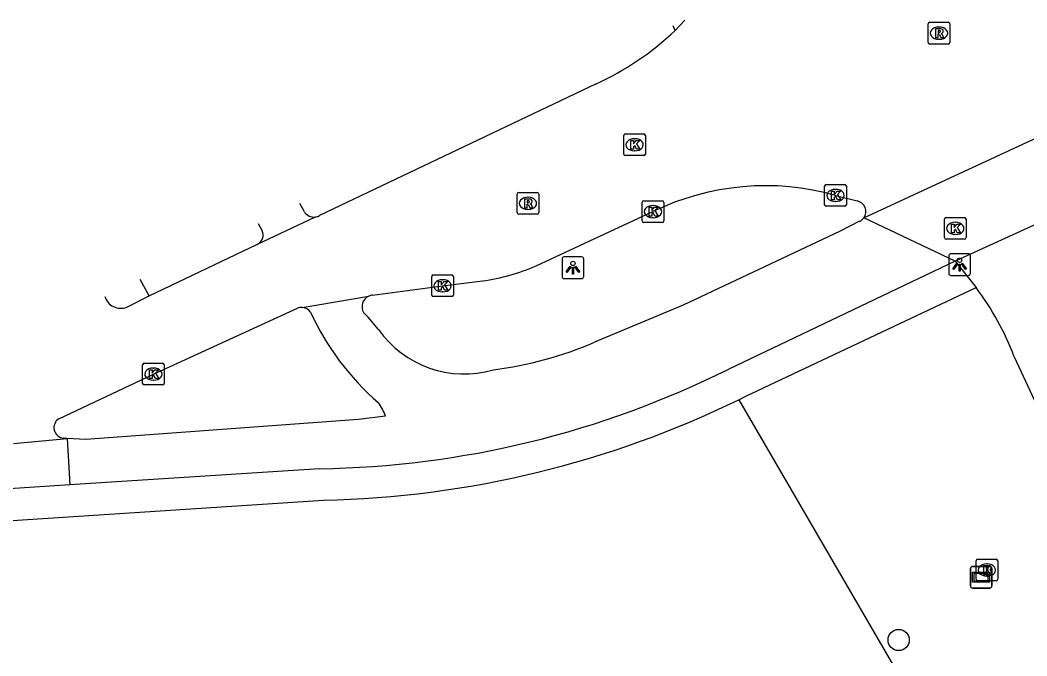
# Model space of a CAD drawing. Extents: x 155018 to 156648, y 383980 to 385733.
# Drawn here: x 155567.26 to 155613.66, y 385612 to 385641.28 of the extents above; entities that cross this region are included whole.
import ezdxf

# ---------------------------------------------------------------- set-up
doc = ezdxf.new("R2010")
doc.units = 0
for name, color, linetype in [('IMGEO_Berm_groen', 7, 'Continuous'), ('IMGEO_Boom', 7, 'Continuous'), ('IMGEO_Brandkraan', 7, 'Continuous'), ('IMGEO_Fietspad_gesloten', 7, 'Continuous'), ('IMGEO_Kolk', 7, 'Continuous'), ('IMGEO_Lichtpunt', 7, 'Continuous'), ('IMGEO_Rijbaan_lokaal_gesloten', 7, 'Continuous'), ('IMGEO_Rioolput', 7, 'Continuous'), ('IMGEO_Verkeerseiland_gesloten', 7, 'Continuous'), ('IMGEO_Verklikker', 7, 'Continuous'), ('IMGEO_Voetpad_open', 7, 'Continuous')]:
    doc.layers.add(name, color=color, linetype=linetype)

msp = doc.modelspace()

# ---------------------------------------------------------------- linework, layer by layer
at = {"layer": 'IMGEO_Berm_groen'}
msp.add_lwpolyline([(155600.377, 385623.79), (155615.906, 385597.116)], dxfattribs=at)
at = {"layer": 'IMGEO_Boom'}
msp.add_circle((155607.751, 385612.724), 0.489, dxfattribs=at)
at = {"layer": 'IMGEO_Brandkraan'}
for p, q in [((155611.316, 385615.522), (155611.316, 385616.374)), ((155611.391, 385616.448), (155612.243, 385616.448)), ((155611.804, 385616.228), (155611.829, 385616.228)), ((155612.317, 385616.374), (155612.317, 385615.522)), ((155612.243, 385615.448), (155611.391, 385615.448)), ((155611.827, 385615.668), (155611.802, 385615.668))]:
    msp.add_line(p, q, dxfattribs=at)
for points in [[(155611.316, 385615.522), (155611.316, 385616.374)], [(155611.391, 385616.448), (155612.243, 385616.448)], [(155612.317, 385616.374), (155612.317, 385615.522)], [(155611.664, 385616.148), (155611.664, 385615.748), (155611.877, 385615.748)], [(155611.895, 385616.148), (155611.664, 385616.148)], [(155611.843, 385616.067), (155611.789, 385616.067), (155611.789, 385615.991)], [(155611.789, 385615.991), (155611.842, 385615.991)], [(155611.851, 385615.915), (155611.789, 385615.915), (155611.789, 385615.834)], [(155611.789, 385615.834), (155611.851, 385615.834)], [(155612.243, 385615.448), (155611.391, 385615.448)]]:
    msp.add_lwpolyline(points, dxfattribs=at)
for centre, radius, start, end in [((155611.393, 385616.372), 0.0765, 91.552, 178.448), ((155611.393, 385616.372), 0.0765, 91.552, 178.448), ((155612.241, 385616.372), 0.0765, 1.552, 88.448), ((155612.241, 385616.372), 0.0765, 1.552, 88.448), ((155611.844, 385616.029), 0.0379, 267.8285, 90.9355), ((155611.852, 385615.874), 0.0404, 269.8759, 90.5077), ((155611.883, 385615.999), 0.251, 268.6676, 293.5347), ((155611.899, 385616.003), 0.145, 59.4692, 91.5367), ((155611.924, 385616.05), 0.0922, 285.5137, 58.1501), ((155611.929, 385615.858), 0.105, 301.3115, 78.989), ((155611.393, 385615.524), 0.0765, 181.552, 268.448), ((155611.393, 385615.524), 0.0765, 181.552, 268.448), ((155612.241, 385615.524), 0.0765, 271.552, 358.448), ((155612.241, 385615.524), 0.0765, 271.552, 358.448)]:
    msp.add_arc(centre, radius, start, end, dxfattribs=at)
for centre, major_axis, ratio, start_param, end_param in [((155611.803, 385615.948), (-0.387, 0.002), 0.722429, 4.712389, 7.853982), ((155611.828, 385615.948), (-0.39, 0.002), 0.717154, 1.570796, 4.712389)]:
    msp.add_ellipse(centre, major_axis=major_axis, ratio=ratio, start_param=start_param, end_param=end_param, dxfattribs=at)
at = {"layer": 'IMGEO_Fietspad_gesloten'}
for points in [[(155580.357, 385632.455), (155580.155, 385632.832)], [(155605.952, 385632.011), (155605.049, 385631.554), (155597.813, 385628.144), (155593.736, 385626.444)], [(155578.232, 385631.917), (155578.414, 385631.575)], [(155610.355, 385630.174), (155599.919, 385625.206)], [(155583.773, 385627.032), (155583.294, 385627.603), (155583.088, 385627.805)], [(155584.094, 385623.039), (155582.858, 385622.88), (155570.281, 385621.961), (155569.431, 385622.012)], [(155581.061, 385620.617), (155569.543, 385619.869)]]:
    msp.add_lwpolyline(points, dxfattribs=at)
for centre, radius, start, end in [((155580.794, 385632.714), 0.508, 210.692, 277.9084), ((155605.744, 385632.463), 0.498, 294.7, 323.4877), ((155577.99, 385631.38), 0.467, 295.7799, 24.6884), ((155583.556, 385628.077), 0.541, 114.291, 210.1925), ((155580.224, 385627.539), 0.501, 35.1589, 87.1624), ((155591.984, 385633.098), 12.514, 204.9059, 229.005), ((155587.712, 385629.791), 4.809, 215.0126, 286.4131), ((155586.935, 385642.275), 17.23, 277.1199, 293.2469), ((155580.422, 385664.284), 43.672, 270.8382, 296.5154), ((155582.013, 385622.348), 2.192, 18.375, 36.5327)]:
    msp.add_arc(centre, radius, start, end, dxfattribs=at)
at = {"layer": 'IMGEO_Kolk'}
for p, q in [((155595.077, 385635.112), (155595.077, 385635.964)), ((155595.152, 385636.038), (155596.004, 385636.038)), ((155595.565, 385635.818), (155595.59, 385635.818)), ((155596.078, 385635.964), (155596.078, 385635.112)), ((155595.588, 385635.258), (155595.563, 385635.258)), ((155596.004, 385635.038), (155595.152, 385635.038)), ((155604.339, 385632.778), (155604.339, 385633.63)), ((155604.414, 385633.704), (155605.266, 385633.704)), ((155604.827, 385633.484), (155604.852, 385633.484)), ((155605.34, 385633.63), (155605.34, 385632.778)), ((155595.925, 385632.03), (155595.925, 385632.882)), ((155596, 385632.956), (155596.852, 385632.956)), ((155596.926, 385632.882), (155596.926, 385632.03)), ((155604.85, 385632.924), (155604.825, 385632.924)), ((155596.413, 385632.736), (155596.438, 385632.736)), ((155605.266, 385632.704), (155604.414, 385632.704)), ((155596.852, 385631.956), (155596, 385631.956)), ((155596.436, 385632.176), (155596.411, 385632.176)), ((155609.86, 385631.259), (155609.86, 385632.111)), ((155609.935, 385632.185), (155610.787, 385632.185)), ((155610.348, 385631.965), (155610.373, 385631.965)), ((155610.861, 385632.111), (155610.861, 385631.259)), ((155610.787, 385631.185), (155609.935, 385631.185)), ((155610.371, 385631.405), (155610.346, 385631.405)), ((155586.226, 385628.616), (155586.226, 385629.468)), ((155586.301, 385629.542), (155587.153, 385629.542)), ((155586.714, 385629.322), (155586.739, 385629.322)), ((155587.227, 385629.468), (155587.227, 385628.616)), ((155586.737, 385628.762), (155586.712, 385628.762)), ((155587.153, 385628.542), (155586.301, 385628.542)), ((155572.973, 385625.474), (155573.825, 385625.474)), ((155572.898, 385624.548), (155572.898, 385625.4)), ((155573.386, 385625.254), (155573.411, 385625.254)), ((155573.899, 385625.4), (155573.899, 385624.548)), ((155573.409, 385624.694), (155573.384, 385624.694)), ((155573.825, 385624.474), (155572.973, 385624.474))]:
    msp.add_line(p, q, dxfattribs=at)
for points in [[(155595.077, 385635.112), (155595.077, 385635.964)], [(155595.152, 385636.038), (155596.004, 385636.038)], [(155595.398, 385635.738), (155595.521, 385635.738), (155595.521, 385635.587), (155595.651, 385635.738), (155595.815, 385635.738), (155595.669, 385635.587), (155595.822, 385635.338), (155595.67, 385635.338), (155595.585, 385635.502), (155595.521, 385635.435), (155595.521, 385635.338), (155595.398, 385635.338), (155595.398, 385635.738)], [(155596.078, 385635.964), (155596.078, 385635.112)], [(155596.004, 385635.038), (155595.152, 385635.038)], [(155604.339, 385632.778), (155604.339, 385633.63)], [(155604.414, 385633.704), (155605.266, 385633.704)], [(155604.66, 385633.404), (155604.783, 385633.404), (155604.783, 385633.253), (155604.913, 385633.404), (155605.077, 385633.404), (155604.931, 385633.253), (155605.084, 385633.004), (155604.932, 385633.004), (155604.847, 385633.168), (155604.783, 385633.101), (155604.783, 385633.004), (155604.66, 385633.004), (155604.66, 385633.404)], [(155605.34, 385633.63), (155605.34, 385632.778)], [(155595.925, 385632.03), (155595.925, 385632.882)], [(155596, 385632.956), (155596.852, 385632.956)], [(155596.926, 385632.882), (155596.926, 385632.03)], [(155596.246, 385632.656), (155596.369, 385632.656), (155596.369, 385632.505), (155596.499, 385632.656), (155596.663, 385632.656), (155596.517, 385632.505), (155596.67, 385632.256), (155596.518, 385632.256), (155596.433, 385632.42), (155596.369, 385632.353), (155596.369, 385632.256), (155596.246, 385632.256), (155596.246, 385632.656)], [(155605.266, 385632.704), (155604.414, 385632.704)], [(155596.852, 385631.956), (155596, 385631.956)], [(155609.86, 385631.259), (155609.86, 385632.111)], [(155609.935, 385632.185), (155610.787, 385632.185)], [(155610.861, 385632.111), (155610.861, 385631.259)], [(155610.181, 385631.885), (155610.304, 385631.885), (155610.304, 385631.734), (155610.434, 385631.885), (155610.598, 385631.885), (155610.452, 385631.734), (155610.605, 385631.485), (155610.453, 385631.485), (155610.368, 385631.649), (155610.304, 385631.582), (155610.304, 385631.485), (155610.181, 385631.485), (155610.181, 385631.885)], [(155610.787, 385631.185), (155609.935, 385631.185)], [(155586.226, 385628.616), (155586.226, 385629.468)], [(155586.301, 385629.542), (155587.153, 385629.542)], [(155586.547, 385629.242), (155586.67, 385629.242), (155586.67, 385629.091), (155586.8, 385629.242), (155586.964, 385629.242), (155586.818, 385629.091), (155586.971, 385628.842), (155586.819, 385628.842), (155586.734, 385629.006), (155586.67, 385628.939), (155586.67, 385628.842), (155586.547, 385628.842), (155586.547, 385629.242)], [(155587.227, 385629.468), (155587.227, 385628.616)], [(155587.153, 385628.542), (155586.301, 385628.542)], [(155572.973, 385625.474), (155573.825, 385625.474)], [(155572.898, 385624.548), (155572.898, 385625.4)], [(155573.219, 385625.174), (155573.342, 385625.174), (155573.342, 385625.023), (155573.472, 385625.174), (155573.636, 385625.174), (155573.49, 385625.023), (155573.643, 385624.774), (155573.491, 385624.774), (155573.406, 385624.938), (155573.342, 385624.871), (155573.342, 385624.774), (155573.219, 385624.774), (155573.219, 385625.174)], [(155573.899, 385625.4), (155573.899, 385624.548)], [(155573.825, 385624.474), (155572.973, 385624.474)]]:
    msp.add_lwpolyline(points, dxfattribs=at)
for centre, start, end in [((155595.154, 385635.962), 91.552, 178.448), ((155595.154, 385635.962), 91.552, 178.448), ((155596.002, 385635.962), 1.552, 88.448), ((155596.002, 385635.962), 1.552, 88.448), ((155595.154, 385635.114), 181.552, 268.448), ((155595.154, 385635.114), 181.552, 268.448), ((155596.002, 385635.114), 271.552, 358.448), ((155596.002, 385635.114), 271.552, 358.448), ((155604.416, 385633.628), 91.552, 178.448), ((155604.416, 385633.628), 91.552, 178.448), ((155605.264, 385633.628), 1.552, 88.448), ((155605.264, 385633.628), 1.552, 88.448), ((155596.002, 385632.88), 91.552, 178.448), ((155596.002, 385632.88), 91.552, 178.448), ((155596.85, 385632.88), 1.552, 88.448), ((155596.85, 385632.88), 1.552, 88.448), ((155604.416, 385632.78), 181.552, 268.448), ((155604.416, 385632.78), 181.552, 268.448), ((155605.264, 385632.78), 271.552, 358.448), ((155605.264, 385632.78), 271.552, 358.448), ((155596.002, 385632.032), 181.552, 268.448), ((155596.002, 385632.032), 181.552, 268.448), ((155596.85, 385632.032), 271.552, 358.448), ((155596.85, 385632.032), 271.552, 358.448), ((155609.937, 385632.109), 91.552, 178.448), ((155609.937, 385632.109), 91.552, 178.448), ((155610.785, 385632.109), 1.552, 88.448), ((155610.785, 385632.109), 1.552, 88.448), ((155609.937, 385631.261), 181.552, 268.448), ((155609.937, 385631.261), 181.552, 268.448), ((155610.785, 385631.261), 271.552, 358.448), ((155610.785, 385631.261), 271.552, 358.448), ((155586.303, 385629.466), 91.552, 178.448), ((155586.303, 385629.466), 91.552, 178.448), ((155587.151, 385629.466), 1.552, 88.448), ((155587.151, 385629.466), 1.552, 88.448), ((155586.303, 385628.618), 181.552, 268.448), ((155586.303, 385628.618), 181.552, 268.448), ((155587.151, 385628.618), 271.552, 358.448), ((155587.151, 385628.618), 271.552, 358.448), ((155572.975, 385625.398), 91.552, 178.448), ((155572.975, 385625.398), 91.552, 178.448), ((155573.823, 385625.398), 1.552, 88.448), ((155573.823, 385625.398), 1.552, 88.448), ((155572.975, 385624.55), 181.552, 268.448), ((155572.975, 385624.55), 181.552, 268.448), ((155573.823, 385624.55), 271.552, 358.448), ((155573.823, 385624.55), 271.552, 358.448)]:
    msp.add_arc(centre, 0.0765, start, end, dxfattribs=at)
for centre, major_axis, ratio, start_param, end_param in [((155595.564, 385635.538), (-0.387, 0.002), 0.722429, 4.712389, 7.853982), ((155595.589, 385635.538), (-0.39, 0.002), 0.717154, 1.570796, 4.712389), ((155604.826, 385633.204), (-0.387, 0.002), 0.722429, 4.712389, 7.853982), ((155604.851, 385633.204), (-0.39, 0.002), 0.717154, 1.570796, 4.712389), ((155596.412, 385632.456), (-0.387, 0.002), 0.722429, 4.712389, 7.853982), ((155596.437, 385632.456), (-0.39, 0.002), 0.717154, 1.570796, 4.712389), ((155610.347, 385631.685), (-0.387, 0.002), 0.722429, 4.712389, 7.853982), ((155610.372, 385631.685), (-0.39, 0.002), 0.717154, 1.570796, 4.712389), ((155586.713, 385629.042), (-0.387, 0.002), 0.722429, 4.712389, 7.853982), ((155586.738, 385629.042), (-0.39, 0.002), 0.717154, 1.570796, 4.712389), ((155573.385, 385624.974), (-0.387, 0.002), 0.722429, 4.712389, 7.853982), ((155573.41, 385624.974), (-0.39, 0.002), 0.717154, 1.570796, 4.712389)]:
    msp.add_ellipse(centre, major_axis=major_axis, ratio=ratio, start_param=start_param, end_param=end_param, dxfattribs=at)
at = {"layer": 'IMGEO_Lichtpunt'}
for p, q in [((155592.236, 385630.277), (155592.236, 385629.47)), ((155592.236, 385630.277), (155592.236, 385629.47)), ((155593.138, 385630.372), (155592.33, 385630.372)), ((155593.138, 385630.372), (155592.33, 385630.372)), ((155593.232, 385629.47), (155593.232, 385630.277)), ((155593.232, 385629.47), (155593.232, 385630.277)), ((155610.061, 385630.423), (155610.061, 385629.616)), ((155610.061, 385630.423), (155610.061, 385629.616)), ((155610.963, 385630.518), (155610.155, 385630.518)), ((155610.963, 385630.518), (155610.155, 385630.518)), ((155611.057, 385629.616), (155611.057, 385630.423)), ((155611.057, 385629.616), (155611.057, 385630.423)), ((155592.33, 385629.376), (155593.138, 385629.376)), ((155592.33, 385629.376), (155593.138, 385629.376)), ((155610.155, 385629.522), (155610.963, 385629.522)), ((155610.155, 385629.522), (155610.963, 385629.522))]:
    msp.add_line(p, q, dxfattribs=at)
for points in [[(155610.435, 385630.087), (155610.474, 385630.059), (155610.286, 385629.797), (155610.248, 385629.824), (155610.435, 385630.087)], [(155610.647, 385630.059), (155610.685, 385630.086), (155610.872, 385629.824), (155610.833, 385629.796), (155610.647, 385630.059)], [(155592.61, 385629.941), (155592.649, 385629.913), (155592.461, 385629.651), (155592.423, 385629.678), (155592.61, 385629.941)], [(155592.712, 385629.893), (155592.759, 385629.893), (155592.759, 385629.571), (155592.712, 385629.571), (155592.712, 385629.893)], [(155592.822, 385629.913), (155592.86, 385629.94), (155593.047, 385629.678), (155593.008, 385629.65), (155592.822, 385629.913)], [(155610.537, 385630.039), (155610.584, 385630.039), (155610.584, 385629.717), (155610.537, 385629.717), (155610.537, 385630.039)]]:
    msp.add_lwpolyline(points, dxfattribs=at)
for centre in [(155592.735, 385630.075), (155610.56, 385630.221)]:
    msp.add_circle(centre, 0.0994, dxfattribs=at)
for centre, start, end in [((155592.33, 385630.277), 90, 180), ((155592.33, 385630.277), 90, 180), ((155593.138, 385630.277), 0, 90), ((155593.138, 385630.277), 0, 90), ((155610.155, 385630.423), 90, 180), ((155610.155, 385630.423), 90, 180), ((155610.963, 385630.423), 0, 90), ((155610.963, 385630.423), 0, 90), ((155610.155, 385629.616), 180, 270), ((155610.155, 385629.616), 180, 270), ((155610.963, 385629.616), 270, 0), ((155610.963, 385629.616), 270, 360), ((155592.33, 385629.47), 180, 270), ((155592.33, 385629.47), 180, 270), ((155593.138, 385629.47), 270, 0), ((155593.138, 385629.47), 270, 360)]:
    msp.add_arc(centre, 0.0946, start, end, dxfattribs=at)
at = {"layer": 'IMGEO_Rijbaan_lokaal_gesloten'}
for points in [[(155597.899, 385641.278), (155597.451, 385640.8)], [(155593.779, 385638.326), (155581.052, 385632.275)], [(155606.144, 385632.167), (155616.193, 385636.825)], [(155604.84, 385633.204), (155605.831, 385632.954)], [(155591.042, 385629.966), (155596.426, 385632.456)], [(155616.004, 385632.754), (155610.355, 385630.174)], [(155578.193, 385630.96), (155580.864, 385632.211)], [(155610.355, 385630.174), (155606.144, 385632.167)], [(155573.203, 385628.576), (155578.193, 385630.96)], [(155610.355, 385630.174), (155611.316, 385628.968)], [(155583.493, 385628.614), (155586.727, 385629.042), (155588.569, 385629.266)], [(155572.17, 385628.056), (155573.203, 385628.576)], [(155580.249, 385628.04), (155583.333, 385628.57)], [(155569.036, 385622.92), (155573.399, 385624.974), (155580.04, 385628.005)], [(155613.082, 385625.776), (155615.586, 385620.396), (155619.902, 385611.106)], [(155566.949, 385621.783), (155569.431, 385622.012)], [(155569.431, 385622.012), (155569.262, 385622.022)], [(155569.431, 385622.012), (155569.543, 385619.869)], [(155569.543, 385619.869), (155563.965, 385619.506)]]:
    msp.add_lwpolyline(points, dxfattribs=at)
for centre, radius, start, end in [((155588.093, 385650.727), 13.643, 294.6313, 313.3088), ((155601.614, 385621.795), 11.857, 74.2118, 115.9486), ((155605.743, 385632.463), 0.499, 323.5415, 79.8352), ((155580.792, 385632.73), 0.524, 277.8852, 299.7146), ((155587.345, 385638.309), 9.125, 277.709, 293.9001), ((155600.705, 385621.013), 13.262, 21.049, 36.8589), ((155571.891, 385628.765), 0.762, 196.3321, 291.4657), ((155583.557, 385628.07), 0.548, 96.6704, 114.0821), ((155580.224, 385627.551), 0.49, 87.0217, 111.9918), ((155569.304, 385622.51), 0.49, 123.1912, 265.0613)]:
    msp.add_arc(centre, radius, start, end, dxfattribs=at)
at = {"layer": 'IMGEO_Rioolput'}
for p, q in [((155609.109, 385640.252), (155609.109, 385641.104)), ((155609.184, 385641.178), (155610.036, 385641.178)), ((155609.597, 385640.958), (155609.622, 385640.958)), ((155610.11, 385641.104), (155610.11, 385640.252)), ((155609.62, 385640.398), (155609.595, 385640.398)), ((155610.036, 385640.178), (155609.184, 385640.178)), ((155590.237, 385633.339), (155591.089, 385633.339)), ((155590.162, 385632.413), (155590.162, 385633.265)), ((155590.65, 385633.119), (155590.675, 385633.119)), ((155591.163, 385633.265), (155591.163, 385632.413)), ((155590.673, 385632.559), (155590.648, 385632.559)), ((155591.089, 385632.339), (155590.237, 385632.339))]:
    msp.add_line(p, q, dxfattribs=at)
for points in [[(155609.109, 385640.252), (155609.109, 385641.104)], [(155609.184, 385641.178), (155610.036, 385641.178)], [(155609.698, 385640.876), (155609.446, 385640.878), (155609.446, 385640.478)], [(155609.624, 385640.797), (155609.57, 385640.797), (155609.57, 385640.716)], [(155610.11, 385641.104), (155610.11, 385640.252)], [(155609.446, 385640.478), (155609.57, 385640.478), (155609.57, 385640.64), (155609.581, 385640.64)], [(155609.57, 385640.716), (155609.622, 385640.716)], [(155609.628, 385640.611), (155609.699, 385640.478), (155609.839, 385640.478), (155609.774, 385640.604)], [(155610.036, 385640.178), (155609.184, 385640.178)], [(155590.237, 385633.339), (155591.089, 385633.339)], [(155590.162, 385632.413), (155590.162, 385633.265)], [(155590.751, 385633.037), (155590.499, 385633.039), (155590.499, 385632.639)], [(155590.677, 385632.958), (155590.623, 385632.958), (155590.623, 385632.877)], [(155590.623, 385632.877), (155590.675, 385632.877)], [(155591.163, 385633.265), (155591.163, 385632.413)], [(155590.499, 385632.639), (155590.623, 385632.639), (155590.623, 385632.801), (155590.634, 385632.801)], [(155590.681, 385632.772), (155590.752, 385632.639), (155590.892, 385632.639), (155590.827, 385632.765)], [(155591.089, 385632.339), (155590.237, 385632.339)]]:
    msp.add_lwpolyline(points, dxfattribs=at)
for centre, radius, start, end in [((155609.186, 385641.102), 0.0765, 91.552, 178.448), ((155609.186, 385641.102), 0.0765, 91.552, 178.448), ((155609.63, 385640.701), 0.0964, 77.0061, 93.1865), ((155609.644, 385640.758), 0.0378, 276.6634, 79.6772), ((155609.697, 385640.766), 0.109, 350.3612, 89.416), ((155609.695, 385640.766), 0.112, 277.5842, 350.9817), ((155610.034, 385641.102), 0.0765, 1.552, 88.448), ((155610.034, 385641.102), 0.0765, 1.552, 88.448), ((155609.58, 385640.587), 0.0533, 26.0293, 88.6989), ((155609.606, 385640.905), 0.19, 274.7715, 282.9687), ((155609.679, 385640.551), 0.108, 29.5134, 73.7905), ((155609.186, 385640.254), 0.0765, 181.552, 268.448), ((155609.186, 385640.254), 0.0765, 181.552, 268.448), ((155610.034, 385640.254), 0.0765, 271.552, 358.448), ((155610.034, 385640.254), 0.0765, 271.552, 358.448), ((155590.239, 385633.263), 0.0765, 91.552, 178.448), ((155590.239, 385633.263), 0.0765, 91.552, 178.448), ((155591.087, 385633.263), 0.0765, 1.552, 88.448), ((155591.087, 385633.263), 0.0765, 1.552, 88.448), ((155590.659, 385633.066), 0.19, 274.7715, 282.9687), ((155590.683, 385632.862), 0.0964, 77.0061, 93.1865), ((155590.697, 385632.919), 0.0378, 276.6634, 79.6772), ((155590.75, 385632.927), 0.109, 350.3612, 89.416), ((155590.748, 385632.927), 0.112, 277.5842, 350.9817), ((155590.239, 385632.415), 0.0765, 181.552, 268.448), ((155590.239, 385632.415), 0.0765, 181.552, 268.448), ((155590.633, 385632.748), 0.0533, 26.0293, 88.6989), ((155590.732, 385632.712), 0.108, 29.5134, 73.7905), ((155591.087, 385632.415), 0.0765, 271.552, 358.448), ((155591.087, 385632.415), 0.0765, 271.552, 358.448)]:
    msp.add_arc(centre, radius, start, end, dxfattribs=at)
for centre, major_axis, ratio, start_param, end_param in [((155609.596, 385640.678), (-0.387, 0.002), 0.722429, 4.712389, 7.853982), ((155609.621, 385640.678), (-0.39, 0.002), 0.717154, 1.570796, 4.712389), ((155590.649, 385632.839), (-0.387, 0.002), 0.722429, 4.712389, 7.853982), ((155590.674, 385632.839), (-0.39, 0.002), 0.717154, 1.570796, 4.712389)]:
    msp.add_ellipse(centre, major_axis=major_axis, ratio=ratio, start_param=start_param, end_param=end_param, dxfattribs=at)
at = {"layer": 'IMGEO_Verkeerseiland_gesloten'}
for points in [[(155597.451, 385640.8), (155597.35, 385641.016)], [(155573.203, 385628.576), (155572.787, 385629.326)]]:
    msp.add_lwpolyline(points, dxfattribs=at)
at = {"layer": 'IMGEO_Verklikker'}
for p, q in [((155611.056, 385615.216), (155611.056, 385616.016)), ((155611.056, 385616.016), (155611.056, 385615.216)), ((155611.156, 385616.116), (155611.946, 385616.116)), ((155611.946, 385616.116), (155611.156, 385616.116)), ((155612.046, 385616.016), (155612.046, 385615.216)), ((155612.046, 385615.216), (155612.046, 385616.016)), ((155611.946, 385615.116), (155611.156, 385615.116)), ((155611.156, 385615.116), (155611.946, 385615.116))]:
    msp.add_line(p, q, dxfattribs=at)
for points in [[(155611.157, 385615.848), (155611.945, 385615.848), (155611.945, 385615.384), (155611.157, 385615.384), (155611.157, 385615.848)], [(155611.222, 385615.783), (155611.222, 385615.449), (155611.88, 385615.449), (155611.88, 385615.783), (155611.222, 385615.783)]]:
    msp.add_lwpolyline(points, dxfattribs=at)
for centre, start, end in [((155611.156, 385616.016), 90, 180), ((155611.156, 385616.016), 90, 180), ((155611.946, 385616.016), 0, 90), ((155611.946, 385616.016), 360, 90), ((155611.156, 385615.216), 180, 270), ((155611.156, 385615.216), 180, 270), ((155611.946, 385615.216), 270, 0), ((155611.946, 385615.216), 270, 0)]:
    msp.add_arc(centre, 0.1, start, end, dxfattribs=at)
at = {"layer": 'IMGEO_Voetpad_open'}
for points in [[(155600.377, 385623.79), (155600.702, 385623.95), (155611.316, 385628.968)], [(155544.63, 385608.472), (155564.994, 385618.107), (155581.239, 385619.167)]]:
    msp.add_lwpolyline(points, dxfattribs=at)
msp.add_arc((155580.254, 385665.171), 46.015, 271.2271, 295.9335, dxfattribs=at)

doc.saveas('drawing.dxf')
